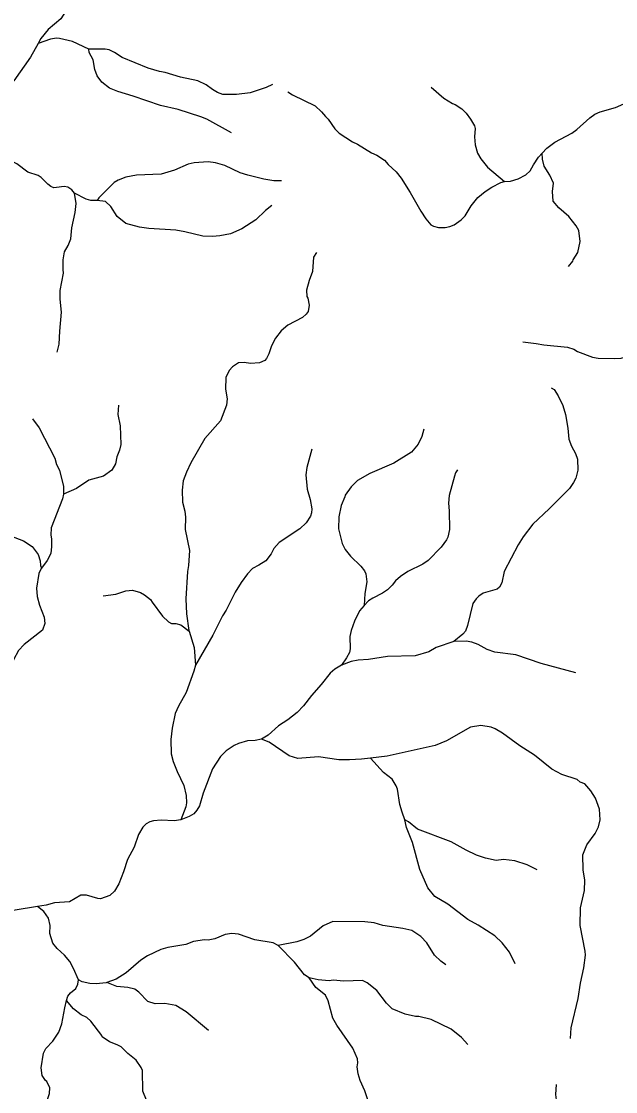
# Model space of a CAD drawing. Extents: x 500 to 555.2, y 9115.7 to 9171.
# Drawn here: x 523.01 to 528.19, y 9142.97 to 9152.3 of the extents above; entities that cross this region are included whole.
import ezdxf

# ---------------------------------------------------------------- set-up
doc = ezdxf.new("R2010")
doc.units = 0
doc.header["$LTSCALE"] = 0.064
doc.layers.add('7', color=7, linetype='Continuous', lineweight=25)

msp = doc.modelspace()

# ---------------------------------------------------------------- linework, layer by layer
at = {"layer": '7'}
for points in [[(523.4524, 9153.0493), (523.4819, 9152.9831), (523.4869, 9152.9363), (523.4788, 9152.8773), (523.4496, 9152.8122), (523.436, 9152.752), (523.4264, 9152.664), (523.4281, 9152.5887), (523.4359, 9152.5722), (523.4361, 9152.5433), (523.4165, 9152.4548), (523.3919, 9152.3885), (523.352, 9152.324), (523.2431, 9152.2314), (523.179, 9152.152), (523.1546, 9152.1087)], [(523.1546, 9152.1087), (523.0868, 9151.9883), (522.9418, 9151.7813), (522.9047, 9151.7586), (522.8693, 9151.7457), (522.7589, 9151.7285), (522.7229, 9151.7151), (522.6811, 9151.6899), (522.5569, 9151.5339), (522.4884, 9151.4772), (522.4194, 9151.4317)], [(523.5955, 9152.0586), (523.4542, 9152.126), (523.3424, 9152.1521), (523.3148, 9152.1539), (523.2617, 9152.1455), (523.1546, 9152.1087)], [(525.1977, 9151.7506), (525.1449, 9151.7236), (525.003, 9151.6763), (524.8842, 9151.6635), (524.7661, 9151.6638), (524.7201, 9151.6792), (524.674, 9151.7054), (524.6215, 9151.7464), (524.5489, 9151.7813), (524.3961, 9151.8139), (524.2628, 9151.8554), (524.2142, 9151.8635), (524.114, 9151.8935), (523.8868, 9151.9844), (523.8221, 9152.0305), (523.7751, 9152.0523), (523.7407, 9152.0587), (523.5955, 9152.0586)], [(524.842, 9151.3288), (524.627, 9151.4469), (524.5751, 9151.4696), (524.3771, 9151.5324), (524.2208, 9151.5682), (523.9834, 9151.6489), (523.8494, 9151.6885), (523.778, 9151.7197), (523.7089, 9151.7714), (523.6705, 9151.8266), (523.6497, 9151.882), (523.6346, 9151.9653), (523.6006, 9152.0281), (523.5955, 9152.0586)], [(526.5821, 9151.7257), (526.6934, 9151.6311), (526.7693, 9151.5849), (526.7922, 9151.5765), (526.8513, 9151.537), (526.8869, 9151.4999), (526.9261, 9151.4486), (526.9612, 9151.3906), (526.966, 9151.3676), (526.9612, 9151.2946), (526.9661, 9151.2238), (526.9861, 9151.1512), (527.0145, 9151.1006), (527.0732, 9151.0283), (527.2217, 9150.904)], [(525.3314, 9151.6866), (525.3736, 9151.6594), (525.5718, 9151.565), (525.6271, 9151.513), (525.6603, 9151.47), (525.6848, 9151.4484), (525.743, 9151.3649), (525.7807, 9151.3268), (525.8953, 9151.2505), (525.9406, 9151.2302), (526.0623, 9151.155), (526.1098, 9151.1351), (526.1752, 9151.0894), (526.2071, 9151.053), (526.2766, 9150.9897), (526.3201, 9150.933), (526.4008, 9150.8076), (526.4914, 9150.6443), (526.5359, 9150.5773), (526.5789, 9150.5275), (526.603, 9150.514), (526.6452, 9150.5038), (526.7036, 9150.5039), (526.7451, 9150.511), (526.7818, 9150.5265), (526.843, 9150.5695), (526.8801, 9150.6032), (526.932, 9150.6929), (526.9909, 9150.7646), (527.0523, 9150.8161), (527.1105, 9150.8548), (527.189, 9150.8946), (527.2211, 9150.904), (527.2217, 9150.904)], [(527.5506, 9151.1507), (527.59, 9151.1947), (527.6612, 9151.2475), (527.8096, 9151.3259), (527.8536, 9151.3583), (527.9671, 9151.4608), (528.011, 9151.4912), (528.0579, 9151.5123), (528.1903, 9151.5489), (528.3163, 9151.6054)], [(523.473, 9150.8034), (523.4489, 9150.8326), (523.4132, 9150.8547), (523.3811, 9150.8596), (523.3148, 9150.8532), (523.2914, 9150.8496), (523.2654, 9150.8612), (523.2393, 9150.8814), (523.1815, 9150.9393), (523.1559, 9150.9562), (523.0661, 9150.9842), (522.9679, 9151.0595), (522.9113, 9151.0859), (522.8084, 9151.0986), (522.7487, 9151.1167), (522.6532, 9151.1768), (522.5894, 9151.2358), (522.4776, 9151.3867), (522.4194, 9151.4317)], [(527.2217, 9150.904), (527.2741, 9150.9077), (527.3427, 9150.9267), (527.4072, 9150.9615), (527.4474, 9150.9984), (527.474, 9151.0485), (527.5196, 9151.1161), (527.5506, 9151.1507)], [(527.7789, 9150.1638), (527.8189, 9150.2093), (527.8211, 9150.2219), (527.8606, 9150.2844), (527.8828, 9150.3801), (527.8711, 9150.4763), (527.8478, 9150.5164), (527.7842, 9150.5978), (527.6967, 9150.6752), (527.646, 9150.7338), (527.642, 9150.8177), (527.6482, 9150.8897), (527.6174, 9150.9582), (527.5673, 9151.0389), (527.5535, 9151.0978), (527.5506, 9151.1507)], [(525.2768, 9150.909), (525.2107, 9150.909), (525.123, 9150.9236), (524.984, 9150.9583), (524.9163, 9150.9809), (524.784, 9151.0436), (524.7013, 9151.0683), (524.6369, 9151.0761), (524.5161, 9151.0664), (524.4636, 9151.0566), (524.3439, 9151.0038), (524.2279, 9150.9682), (524.0135, 9150.9598), (523.921, 9150.943), (523.8535, 9150.9157), (523.8168, 9150.8941), (523.6841, 9150.7623), (523.6693, 9150.7384)], [(523.3209, 9149.4145), (523.3395, 9149.4857), (523.3427, 9149.5999), (523.359, 9149.7646), (523.3476, 9149.8776), (523.3476, 9149.9543), (523.3769, 9150.1047), (523.3723, 9150.1368), (523.3739, 9150.22), (523.3841, 9150.2912), (523.4163, 9150.3464), (523.4413, 9150.4052), (523.4488, 9150.4994), (523.478, 9150.6351), (523.4869, 9150.7115), (523.473, 9150.8034)], [(523.6693, 9150.7384), (523.6146, 9150.7389), (523.574, 9150.7499), (523.473, 9150.8034)], [(525.1935, 9150.6944), (525.1365, 9150.6505), (525.0529, 9150.5698), (524.9315, 9150.4905), (524.831, 9150.4483), (524.7384, 9150.4299), (524.6752, 9150.4241), (524.5916, 9150.4284), (524.4341, 9150.4659), (524.3563, 9150.4789), (524.1192, 9150.4955), (524.0392, 9150.5072), (523.921, 9150.5387), (523.8426, 9150.5996), (523.7899, 9150.6863), (523.7416, 9150.7297), (523.6693, 9150.7384)], [(525.5814, 9150.2855), (525.5574, 9150.2434), (525.5473, 9150.1189), (525.5184, 9150.0417), (525.4948, 9149.9575), (525.4987, 9149.9013), (525.5078, 9149.8854), (525.5193, 9149.8263), (525.509, 9149.7698), (525.4924, 9149.7458), (525.4616, 9149.7184), (525.3319, 9149.652), (525.274, 9149.6007), (525.2252, 9149.5378), (525.1902, 9149.4699), (525.1682, 9149.3999), (525.1464, 9149.3589), (525.1308, 9149.3417), (525.0842, 9149.3225), (525.0081, 9149.3179), (524.9524, 9149.3243), (524.9032, 9149.3212), (524.8494, 9149.2875), (524.8198, 9149.2546), (524.7913, 9149.1954), (524.7878, 9149.0916), (524.804, 9149.0078), (524.7977, 9148.9522), (524.7441, 9148.8159), (524.6083, 9148.6629), (524.486, 9148.4485), (524.4483, 9148.3697), (524.4209, 9148.2935), (524.4105, 9148.2123), (524.4138, 9148.1067), (524.4333, 9148.0286), (524.4399, 9147.9768), (524.4384, 9147.8685), (524.4745, 9147.6841), (524.4663, 9147.5543), (524.4565, 9147.5011), (524.4417, 9147.2649), (524.4499, 9147.133), (524.4693, 9146.9883), (524.4716, 9146.9808)], [(527.3812, 9149.5043), (527.497, 9149.4918), (527.5651, 9149.4784), (527.771, 9149.4576), (527.8262, 9149.4405), (527.8596, 9149.4224), (527.9902, 9149.3718), (528.0388, 9149.3622), (528.1774, 9149.3589), (528.2389, 9149.3638), (528.3261, 9149.388), (528.4175, 9149.4235), (528.5053, 9149.4673), (528.6758, 9149.4975), (528.8197, 9149.5474), (528.9679, 9149.5738), (529.0378, 9149.5753), (529.0853, 9149.5622), (529.1449, 9149.5339), (529.2614, 9149.4421), (529.3282, 9149.4), (529.3945, 9149.3867), (529.478, 9149.3812)], [(527.6299, 9149.1043), (527.6545, 9149.0884), (527.6913, 9149.0352), (527.7302, 9148.951), (527.7552, 9148.8711), (527.7747, 9148.7536), (527.783, 9148.6553), (527.8056, 9148.5967), (527.8419, 9148.5305), (527.8584, 9148.4808), (527.8624, 9148.385), (527.8436, 9148.3173), (527.8252, 9148.2774), (527.7878, 9148.2255), (527.6131, 9148.0489), (527.4687, 9147.9145), (527.3856, 9147.8049), (527.3409, 9147.7339), (527.2188, 9147.5014), (527.1995, 9147.4041), (527.1784, 9147.3662), (527.1569, 9147.3477), (527.035, 9147.3118), (526.9971, 9147.2866), (526.9752, 9147.2649), (526.9464, 9147.2232), (526.9, 9147.0301), (526.8809, 9146.9827), (526.8582, 9146.9547), (526.7805, 9146.892)], [(523.8567, 9148.9543), (523.8512, 9148.8717), (523.8708, 9148.7733), (523.8756, 9148.6087), (523.8646, 9148.5612), (523.8416, 9148.5016), (523.83, 9148.4425), (523.7969, 9148.3846), (523.7244, 9148.3336), (523.597, 9148.2991), (523.4886, 9148.2255), (523.3748, 9148.1768)], [(523.1051, 9148.8334), (523.1635, 9148.7542), (523.3015, 9148.4894), (523.3151, 9148.4349), (523.3412, 9148.3856), (523.377, 9148.2445), (523.3748, 9148.1768)], [(526.5172, 9148.7424), (526.5016, 9148.6801), (526.4687, 9148.6122), (526.4112, 9148.5433), (526.2558, 9148.4469), (526.0475, 9148.3582), (525.9404, 9148.2951), (525.8852, 9148.2402), (525.8326, 9148.1689), (525.8303, 9148.1522), (525.7984, 9148.0765), (525.7787, 9147.9786), (525.7753, 9147.8744), (525.8052, 9147.7451), (525.8312, 9147.6931), (525.8797, 9147.637), (525.9687, 9147.5496), (526.0011, 9147.5074), (526.0114, 9147.4806), (526.0211, 9147.4112), (526.0034, 9147.3108), (525.9969, 9147.2052)], [(525.5419, 9148.5681), (525.4979, 9148.4085), (525.4882, 9148.3441), (525.5011, 9148.2201), (525.5273, 9148.1309), (525.5405, 9148.0488), (525.5388, 9148.0142), (525.5293, 9147.9846), (525.4921, 9147.9258), (525.4373, 9147.8745), (525.2556, 9147.755), (525.209, 9147.7032), (525.186, 9147.6573), (525.1419, 9147.5957), (525.0808, 9147.5559), (525.0248, 9147.5272), (524.9813, 9147.4826), (524.9248, 9147.406), (524.8744, 9147.3226), (524.7936, 9147.1645), (524.7616, 9147.1149), (524.6787, 9146.948), (524.5258, 9146.6846)], [(526.8112, 9148.3884), (526.7943, 9148.362), (526.7857, 9148.3331), (526.7384, 9148.1651), (526.7332, 9148.097), (526.7397, 9148.0324), (526.7429, 9147.8684), (526.7281, 9147.8023), (526.7169, 9147.7781), (526.6704, 9147.7148), (526.5555, 9147.5974), (526.5087, 9147.5648), (526.3785, 9147.501), (526.3142, 9147.4584), (526.2706, 9147.42), (526.2427, 9147.3824), (526.2029, 9147.3432), (526.1574, 9147.3118), (526.0736, 9147.2699), (526.0368, 9147.2455), (525.9969, 9147.2052)], [(522.3244, 9148.2651), (522.3465, 9148.1873), (522.3755, 9148.1528), (522.4024, 9148.133), (522.5082, 9148.0856), (522.6279, 9147.9665), (522.6388, 9147.9644), (522.7549, 9147.8879), (522.9124, 9147.8123), (523.0282, 9147.7707), (523.1023, 9147.7192), (523.1539, 9147.6496), (523.172, 9147.5954), (523.1756, 9147.5556), (523.1848, 9147.5321)], [(523.3748, 9148.1768), (523.367, 9148.1347), (523.2688, 9147.8836), (523.264, 9147.8193), (523.2705, 9147.7858), (523.2721, 9147.7202), (523.2655, 9147.6586), (523.2344, 9147.5989), (523.1848, 9147.5321)], [(523.1848, 9147.5321), (523.1811, 9147.5271), (523.1603, 9147.4844), (523.141, 9147.3567), (523.1472, 9147.2853), (523.1661, 9147.2071), (523.2083, 9147.1028), (523.2144, 9147.0496), (523.1923, 9146.9912), (523.0315, 9146.8643), (522.9828, 9146.8126), (522.941, 9146.7301), (522.9113, 9146.624), (522.9228, 9146.4729), (522.9068, 9146.3788), (522.9039, 9146.2536)], [(523.7227, 9147.2911), (523.8335, 9147.3046), (523.9185, 9147.3347), (523.9774, 9147.3395), (524.0477, 9147.3174), (524.0835, 9147.2979), (524.1347, 9147.2576), (524.1478, 9147.2335), (524.2404, 9147.1122), (524.2914, 9147.0632), (524.3187, 9147.0495), (524.3569, 9147.0473), (524.3986, 9147.0363), (524.4716, 9146.9808)], [(525.9969, 9147.2052), (525.9572, 9147.159), (525.913, 9147.0674), (525.8835, 9146.9886), (525.8737, 9146.9361), (525.8768, 9146.828), (525.8702, 9146.7941), (525.8453, 9146.7486), (525.8003, 9146.6858)], [(524.4716, 9146.9808), (524.5151, 9146.8391), (524.5258, 9146.6846)], [(526.7805, 9146.892), (526.6256, 9146.8379), (526.5619, 9146.8014), (526.4438, 9146.7673), (526.2017, 9146.7606), (526.0349, 9146.7341), (525.9459, 9146.7278), (525.8846, 9146.7156), (525.8003, 9146.6858)], [(527.8433, 9146.6191), (527.5422, 9146.6988), (527.3204, 9146.7737), (527.1366, 9146.7984), (527.0705, 9146.8216), (526.9917, 9146.8651), (526.9365, 9146.8853), (526.8886, 9146.8933), (526.7805, 9146.892)], [(524.5258, 9146.6846), (524.513, 9146.6316), (524.4449, 9146.4474), (524.379, 9146.3286), (524.3496, 9146.263), (524.3238, 9146.1339), (524.3122, 9146.0373), (524.3154, 9145.91), (524.3316, 9145.8444), (524.3667, 9145.7576), (524.4254, 9145.6364), (524.4465, 9145.5484), (524.4482, 9145.4828), (524.4432, 9145.4501), (524.4005, 9145.3354)], [(525.8003, 9146.6858), (525.741, 9146.6505), (525.7009, 9146.6141), (525.6222, 9146.5157), (525.5378, 9146.4215), (525.4701, 9146.3293), (525.4132, 9146.2723), (525.3311, 9146.2087), (525.2504, 9146.157), (525.1603, 9146.0734), (525.1028, 9146.04)], [(527.7966, 9143.4288), (527.8033, 9143.5216), (527.8633, 9143.777), (527.8846, 9143.9108), (527.9141, 9144.0433), (527.9272, 9144.1553), (527.9254, 9144.1909), (527.8814, 9144.4141), (527.8841, 9144.5666), (527.9192, 9144.7192), (527.9237, 9144.8085), (527.9076, 9144.8989), (527.9044, 9145.0295), (527.9388, 9145.1187), (528.0142, 9145.2172), (528.0434, 9145.2757), (528.0552, 9145.3353), (528.0515, 9145.4286), (528.0172, 9145.5261), (527.976, 9145.59), (527.9234, 9145.649), (527.8835, 9145.6648), (527.855, 9145.6862), (527.7226, 9145.7312), (527.6337, 9145.7781), (527.4836, 9145.9011), (527.3573, 9145.98), (527.2049, 9146.0918), (527.1421, 9146.1303), (527.1045, 9146.1437), (527.016, 9146.1586), (526.9268, 9146.1439), (526.716, 9146.0239), (526.6177, 9145.9846), (526.1999, 9145.8915), (526.0525, 9145.8742)], [(525.1028, 9146.04), (525.049, 9146.0289), (524.9795, 9146.0234), (524.9026, 9146.0028), (524.8651, 9145.9855), (524.7939, 9145.9368), (524.7458, 9145.8884), (524.6749, 9145.782), (524.5936, 9145.5677), (524.5615, 9145.4573), (524.5396, 9145.42), (524.5132, 9145.389), (524.4728, 9145.3648), (524.4005, 9145.3354)], [(526.0525, 9145.8742), (525.9758, 9145.8652), (525.871, 9145.8585), (525.7764, 9145.8599), (525.5987, 9145.8846), (525.4183, 9145.87), (525.3428, 9145.8926), (525.1711, 9146.0126), (525.1028, 9146.04)], [(526.3518, 9145.3354), (526.3294, 9145.4028), (526.3094, 9145.4694), (526.2887, 9145.6036), (526.2771, 9145.6337), (526.2414, 9145.6905), (526.1677, 9145.7481), (526.0525, 9145.8742)], [(524.4005, 9145.3354), (524.3397, 9145.327), (524.2268, 9145.3336), (524.1612, 9145.327), (524.1278, 9145.3168), (524.0969, 9145.2999), (524.0677, 9145.2728), (524.03, 9145.2073), (523.9909, 9145.0963), (523.9333, 9144.9907), (523.9003, 9144.8826), (523.8593, 9144.7776), (523.8199, 9144.712), (523.7805, 9144.6743), (523.6996, 9144.6464), (523.6742, 9144.6492), (523.5779, 9144.6789), (523.526, 9144.6792), (523.4272, 9144.6202), (523.2984, 9144.6102), (523.2255, 9144.592), (523.1483, 9144.5794)], [(527.5058, 9144.9001), (527.4208, 9144.9425), (527.3111, 9144.9774), (527.2127, 9144.989), (527.1503, 9144.981), (527.0571, 9145.0018), (526.9792, 9145.0286), (526.8872, 9145.0719), (526.7571, 9145.1435), (526.4647, 9145.2547), (526.3851, 9145.3171), (526.3518, 9145.3354)], [(527.3143, 9144.0802), (527.2654, 9144.1815), (527.2022, 9144.2625), (527.1371, 9144.3227), (526.9935, 9144.4176), (526.9019, 9144.4659), (526.7265, 9144.5986), (526.6144, 9144.6669), (526.5539, 9144.7431), (526.485, 9144.9036), (526.4203, 9145.1371), (526.3676, 9145.269), (526.3518, 9145.3354)], [(523.1483, 9144.5794), (522.9533, 9144.5477), (522.8603, 9144.5236), (522.7917, 9144.5233)], [(523.5063, 9143.9385), (523.5059, 9143.9387), (523.464, 9144.0394), (523.4308, 9144.099), (523.3853, 9144.1558), (523.3218, 9144.2144), (523.2822, 9144.2611), (523.2566, 9144.3433), (523.2605, 9144.4134), (523.2457, 9144.479), (523.2042, 9144.5369), (523.1483, 9144.5794)], [(526.7091, 9144.0722), (526.6666, 9144.1026), (526.612, 9144.1556), (526.5461, 9144.2625), (526.4936, 9144.3182), (526.4131, 9144.3712), (526.3368, 9144.3886), (526.1596, 9144.4149), (526.0862, 9144.4381), (526.0031, 9144.4445), (525.7254, 9144.4493), (525.6408, 9144.4117), (525.5292, 9144.3216), (525.4715, 9144.291), (525.4097, 9144.2703), (525.2483, 9144.2382)], [(525.2483, 9144.2382), (525.2051, 9144.2641), (525.0451, 9144.2884), (524.9026, 9144.3396), (524.8429, 9144.3443), (524.786, 9144.3349), (524.6945, 9144.2966), (524.6375, 9144.2856), (524.6067, 9144.2886), (524.509, 9144.2739), (524.4427, 9144.2477), (524.2852, 9144.2213), (524.2262, 9144.2048), (524.1093, 9144.1479), (524.0497, 9144.1115), (523.9228, 9144.0013), (523.8347, 9143.946), (523.7524, 9143.9159)], [(525.5173, 9143.9565), (525.4788, 9143.9832), (525.3892, 9144.0929), (525.2483, 9144.2382)], [(526.9029, 9143.3768), (526.8463, 9143.4374), (526.7565, 9143.5108), (526.5832, 9143.5949), (526.4758, 9143.6207), (526.4466, 9143.6214), (526.3554, 9143.6411), (526.2432, 9143.6882), (526.1944, 9143.7367), (526.11, 9143.8471), (526.0244, 9143.9141), (525.9834, 9143.9353), (525.8211, 9143.9278), (525.7267, 9143.9377), (525.692, 9143.9313), (525.5973, 9143.9395), (525.5173, 9143.9565)], [(526.2085, 9142.6395), (526.2083, 9142.6405), (526.159, 9142.6976), (526.0935, 9142.7584), (526.0547, 9142.8209), (526.005, 9142.9726), (525.9625, 9143.0612), (525.9445, 9143.1194), (525.936, 9143.1817), (525.9425, 9143.2167), (525.9415, 9143.2512), (525.8998, 9143.3439), (525.759, 9143.5445), (525.7251, 9143.605), (525.6838, 9143.7559), (525.6609, 9143.8052), (525.5763, 9143.8727), (525.5177, 9143.9562), (525.5173, 9143.9565)], [(523.4019, 9143.7587), (523.4142, 9143.7983), (523.4364, 9143.8262), (523.4823, 9143.8646), (523.5016, 9143.9009), (523.5063, 9143.9385)], [(523.7524, 9143.9159), (523.7467, 9143.9138), (523.662, 9143.906), (523.606, 9143.9067), (523.5377, 9143.9212), (523.5063, 9143.9385)], [(524.6416, 9143.4987), (524.4449, 9143.6604), (524.3568, 9143.7158), (524.2608, 9143.7342), (524.1754, 9143.7297), (524.1115, 9143.7513), (524.0328, 9143.8331), (523.9969, 9143.8581), (523.9375, 9143.8721), (523.8398, 9143.8804), (523.7524, 9143.9159)], [(523.3068, 9142.6693), (523.2978, 9142.7457), (523.2448, 9142.7973), (523.2265, 9142.8388), (523.2307, 9142.8796), (523.254, 9142.9471), (523.2557, 9142.9973), (523.2294, 9143.0526), (523.2181, 9143.0608), (523.1898, 9143.1059), (523.1803, 9143.1715), (523.2001, 9143.3013), (523.2218, 9143.3411), (523.2823, 9143.4052), (523.3346, 9143.4824), (523.3611, 9143.5555), (523.3866, 9143.6963), (523.4019, 9143.7587)], [(524.1383, 9142.797), (524.0666, 9142.9685), (524.0658, 9143.1476), (524.0544, 9143.1766), (524.0086, 9143.2389), (523.9359, 9143.2984), (523.8779, 9143.3549), (523.8446, 9143.3734), (523.776, 9143.3988), (523.713, 9143.4429), (523.7097, 9143.4537), (523.6133, 9143.5801), (523.5804, 9143.6111), (523.5302, 9143.6355), (523.4637, 9143.6857), (523.4019, 9143.7587)], [(527.6714, 9143.0283), (527.6665, 9142.9404), (527.6765, 9142.8709), (527.7053, 9142.759), (527.7431, 9142.6596), (527.7701, 9142.5592), (527.7858, 9142.5263), (527.9072, 9142.3799), (527.9325, 9142.3361), (527.95, 9142.2856), (527.9504, 9142.211), (527.9929, 9142.1042), (527.9616, 9141.8696), (527.9622, 9141.7984), (527.9834, 9141.6907), (528.0391, 9141.5916), (528.0519, 9141.5521), (528.0518, 9141.514), (528.0405, 9141.4828), (527.999, 9141.433), (527.9687, 9141.3691)]]:
    msp.add_lwpolyline(points, dxfattribs=at)

doc.saveas('drawing.dxf')
